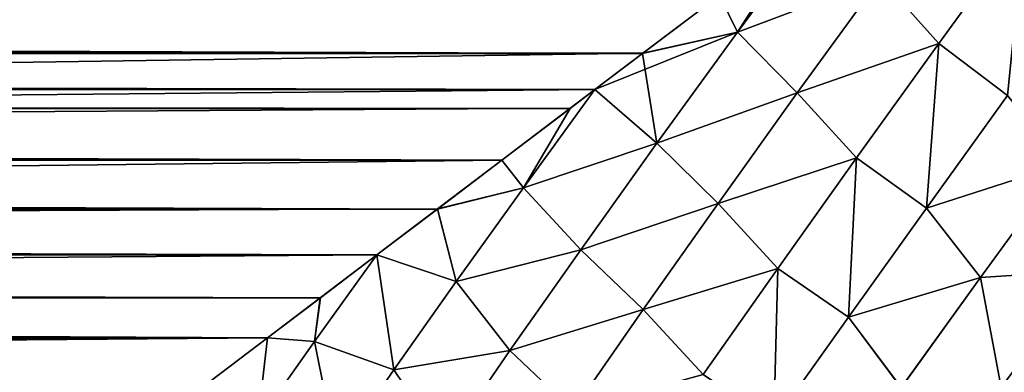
# Model space of a CAD drawing. Header units: metres. Extents: x -109 to 109, y -505 to 40.
# Tile 294 of 331: x 58 to 66, y -54 to -51. Entities that reach past the tile are written whole.
import ezdxf

# ---------------------------------------------------------------- set-up
doc = ezdxf.new("R2010")
doc.units = ezdxf.units.M
doc.layers.add('solid_K244224000C74', color=7, linetype='CONTINUOUS')

msp = doc.modelspace()

# ---------------------------------------------------------------- linework, layer by layer
at = {"layer": 'solid_K244224000C74'}
for points in [[(63.708946, -51.101528, 11.908916), (64.403084, -50.160843, 12.626915), (63.562004, -50.797768, 12.139348)], [(64.880562, -50.659, 12.331931), (64.403084, -50.160843, 12.626915), (63.708946, -51.101528, 11.908916)], [(63.708988, -51.101505, -11.908935), (64.223473, -50.296883, -12.527089), (64.403107, -50.16082, -12.626931)], [(64.880569, -50.659, -12.331936), (63.708988, -51.101505, -11.908935), (64.403107, -50.16082, -12.626931)], [(64.880562, -50.659, 12.331931), (65.359406, -51.192158, 12.141637), (66.061714, -50.227787, 12.756071)], [(64.880569, -50.659, -12.331936), (66.061722, -50.227783, -12.756073), (65.359406, -51.192162, -12.141639)], [(65.359406, -51.192162, -12.141639), (66.061722, -50.227783, -12.756073), (65.922874, -51.619648, -12.14113)], [(65.92276, -51.619801, 12.141029), (66.061714, -50.227787, 12.756071), (65.359406, -51.192158, 12.141637)], [(63.562004, -50.797768, 12.139348), (11.404876, -50.306965, 12.519601), (10.305137, -51.230721, 11.776773)], [(63.708988, -51.101505, -11.908935), (63.560459, -50.798946, -12.138395), (64.223473, -50.296883, -12.527089)], [(64.198959, -51.597198, 11.641795), (64.880562, -50.659, 12.331931), (63.708946, -51.101528, 11.908916)], [(64.880569, -50.659, -12.331936), (64.198982, -51.597198, -11.641795), (63.708988, -51.101505, -11.908935)], [(64.198959, -51.597198, 11.641795), (65.359406, -51.192158, 12.141637), (64.880562, -50.659, 12.331931)], [(64.880569, -50.659, -12.331936), (65.359406, -51.192162, -12.141639), (64.198982, -51.597198, -11.641795)], [(-63.560471, -50.798939, -12.138402), (63.560459, -50.798946, -12.138395), (62.931797, -51.274845, -11.738296)], [(-62.931808, -51.274837, -11.738302), (-63.560471, -50.798939, -12.138402), (62.931797, -51.274845, -11.738296)], [(62.933437, -51.27359, 11.739393), (63.562004, -50.797768, 12.139348), (10.305137, -51.230721, 11.776773)], [(63.708988, -51.101505, -11.908935), (62.931797, -51.274845, -11.738296), (63.560459, -50.798946, -12.138395)], [(63.708946, -51.101528, 11.908916), (63.562004, -50.797768, 12.139348), (62.933437, -51.27359, 11.739393)], [(63.708946, -51.101528, 11.908916), (62.933437, -51.27359, 11.739393), (62.540699, -51.571087, 11.472234)], [(63.047604, -52.010612, 11.140158), (63.708946, -51.101528, 11.908916), (62.540699, -51.571087, 11.472234)], [(63.708988, -51.101505, -11.908935), (63.047619, -52.010601, -11.140169), (62.931797, -51.274845, -11.738296)], [(64.198959, -51.597198, 11.641795), (63.708946, -51.101528, 11.908916), (63.047604, -52.010612, 11.140158)], [(64.198982, -51.597198, -11.641795), (63.047619, -52.010601, -11.140169), (63.708988, -51.101505, -11.908935)], [(62.933437, -51.27359, 11.739393), (10.305137, -51.230721, 11.776773), (9.074353, -52.066563, 10.995051)], [(64.198959, -51.597198, 11.641795), (64.68412, -52.129314, 11.478329), (65.359406, -51.192158, 12.141637)], [(64.198982, -51.597198, -11.641795), (65.359406, -51.192162, -12.141639), (64.684128, -52.129318, -11.478325)], [(65.257599, -52.541157, 11.523782), (65.359406, -51.192158, 12.141637), (64.68412, -52.129314, 11.478329)], [(64.684128, -52.129318, -11.478325), (65.359406, -51.192162, -12.141639), (65.257744, -52.540977, -11.523906)], [(65.257599, -52.541157, 11.523782), (65.92276, -51.619801, 12.141029), (65.359406, -51.192158, 12.141637)], [(65.359406, -51.192162, -12.141639), (65.922874, -51.619648, -12.14113), (65.257744, -52.540977, -11.523906)], [(-62.931808, -51.274837, -11.738302), (62.931797, -51.274845, -11.738296), (62.54073, -51.571072, -11.472248)], [(-62.540726, -51.571072, -11.472247), (-62.931808, -51.274837, -11.738302), (62.54073, -51.571072, -11.472248)], [(62.540699, -51.571087, 11.472234), (62.933437, -51.27359, 11.739393), (9.074353, -52.066563, 10.995051)], [(63.047619, -52.010601, -11.140169), (62.54073, -51.571072, -11.472248), (62.931797, -51.274845, -11.738296)], [(-62.540726, -51.571072, -11.472247), (62.54073, -51.571072, -11.472248), (62.337696, -51.724876, -11.328591)], [(-62.337704, -51.724873, -11.328598), (-62.540726, -51.571072, -11.472247), (62.337696, -51.724876, -11.328591)], [(62.339432, -51.72356, 11.32984), (62.540699, -51.571087, 11.472234), (9.074353, -52.066563, 10.995051)], [(61.778679, -52.148132, 10.91234), (62.540699, -51.571087, 11.472234), (62.339432, -51.72356, 11.32984)], [(61.954128, -52.374016, 10.695785), (62.540699, -51.571087, 11.472234), (61.778679, -52.148132, 10.91234)], [(63.047604, -52.010612, 11.140158), (62.540699, -51.571087, 11.472234), (61.954128, -52.374016, 10.695785)], [(61.954151, -52.374001, -10.695803), (62.337696, -51.724876, -11.328591), (62.54073, -51.571072, -11.472248)], [(63.047619, -52.010601, -11.140169), (61.954151, -52.374001, -10.695803), (62.54073, -51.571072, -11.472248)], [(63.549797, -52.503021, 10.902563), (64.198959, -51.597198, 11.641795), (63.047604, -52.010612, 11.140158)], [(64.198982, -51.597198, -11.641795), (63.549793, -52.503036, -10.902556), (63.047619, -52.010601, -11.140169)], [(64.198982, -51.597198, -11.641795), (64.684128, -52.129318, -11.478325), (63.549793, -52.503036, -10.902556)], [(63.549797, -52.503021, 10.902563), (64.68412, -52.129314, 11.478329), (64.198959, -51.597198, 11.641795)], [(66.379166, -52.181007, 12.165945), (65.92276, -51.619801, 12.141029), (65.257599, -52.541157, 11.523782)], [(65.257744, -52.540977, -11.523906), (65.922874, -51.619648, -12.14113), (66.379128, -52.181061, -12.165915)], [(-62.337704, -51.724873, -11.328598), (62.337696, -51.724876, -11.328591), (61.776863, -52.149498, -10.910942)], [(-61.776875, -52.149494, -10.91095), (-62.337704, -51.724873, -11.328598), (61.776863, -52.149498, -10.910942)], [(61.778679, -52.148132, 10.91234), (62.339432, -51.72356, 11.32984), (9.074353, -52.066563, 10.995051)], [(61.954151, -52.374001, -10.695803), (61.776863, -52.149498, -10.910942), (62.337696, -51.724876, -11.328591)], [(62.424484, -52.881424, 10.322162), (63.047604, -52.010612, 11.140158), (61.954128, -52.374016, 10.695785)], [(63.047619, -52.010601, -11.140169), (62.424507, -52.88142, -10.322175), (61.954151, -52.374001, -10.695803)], [(63.549797, -52.503021, 10.902563), (63.047604, -52.010612, 11.140158), (62.424484, -52.881424, 10.322162)], [(63.549793, -52.503036, -10.902556), (62.424507, -52.88142, -10.322175), (63.047619, -52.010601, -11.140169)], [(61.778679, -52.148132, 10.91234), (9.074353, -52.066563, 10.995051), (7.778456, -52.770588, 10.237834)], [(63.549793, -52.503036, -10.902556), (64.684128, -52.129318, -11.478325), (64.038734, -53.035065, -10.76557)], [(63.549797, -52.503021, 10.902563), (64.03875, -53.035049, 10.765578), (64.68412, -52.129314, 11.478329)], [(64.038734, -53.035065, -10.76557), (64.684128, -52.129318, -11.478325), (64.61834, -53.433952, -10.85859)], [(64.61821, -53.434135, 10.858441), (64.68412, -52.129314, 11.478329), (64.03875, -53.035049, 10.765578)], [(64.61821, -53.434135, 10.858441), (65.257599, -52.541157, 11.523782), (64.68412, -52.129314, 11.478329)], [(64.684128, -52.129318, -11.478325), (65.257744, -52.540977, -11.523906), (64.61834, -53.433952, -10.85859)], [(-61.776875, -52.149494, -10.91095), (61.776863, -52.149498, -10.910942), (61.249107, -52.549072, -10.487084)], [(-61.249119, -52.549065, -10.487092), (-61.776875, -52.149494, -10.91095), (61.249107, -52.549072, -10.487084)], [(61.250965, -52.547668, 10.488631), (61.778679, -52.148132, 10.91234), (7.778456, -52.770588, 10.237834)], [(61.954151, -52.374001, -10.695803), (61.249107, -52.549072, -10.487084), (61.776863, -52.149498, -10.910942)], [(61.954128, -52.374016, 10.695785), (61.778679, -52.148132, 10.91234), (61.250965, -52.547668, 10.488631)], [(65.702728, -53.109802, 11.567936), (66.379166, -52.181007, 12.165945), (65.257599, -52.541157, 11.523782)], [(65.257744, -52.540977, -11.523906), (66.379128, -52.181061, -12.165915), (65.702698, -53.109852, -11.567897)], [(65.702698, -53.109852, -11.567897), (66.379128, -52.181061, -12.165915), (66.578392, -53.051445, -12.110989)], [(66.578423, -53.051399, 12.111018), (66.379166, -52.181007, 12.165945), (65.702728, -53.109802, 11.567936)], [(61.954151, -52.374001, -10.695803), (61.402569, -53.141251, -9.876312), (61.249107, -52.549072, -10.487084)], [(61.402527, -53.141262, 9.876294), (61.954128, -52.374016, 10.695785), (61.250965, -52.547668, 10.488631)], [(62.424484, -52.881424, 10.322162), (61.954128, -52.374016, 10.695785), (61.402527, -53.141262, 9.876294)], [(62.424507, -52.88142, -10.322175), (61.402569, -53.141251, -9.876312), (61.954151, -52.374001, -10.695803)], [(62.936333, -53.37151, 10.114254), (63.549797, -52.503021, 10.902563), (62.424484, -52.881424, 10.322162)], [(63.549793, -52.503036, -10.902556), (62.93634, -53.371521, -10.114251), (62.424507, -52.88142, -10.322175)], [(62.936333, -53.37151, 10.114254), (64.03875, -53.035049, 10.765578), (63.549797, -52.503021, 10.902563)], [(63.549793, -52.503036, -10.902556), (64.038734, -53.035065, -10.76557), (62.93634, -53.371521, -10.114251)], [(65.702728, -53.109802, 11.567936), (65.257599, -52.541157, 11.523782), (64.61821, -53.434135, 10.858441)], [(64.61834, -53.433952, -10.85859), (65.257744, -52.540977, -11.523906), (65.702698, -53.109852, -11.567897)], [(-61.249119, -52.549065, -10.487092), (61.249107, -52.549072, -10.487084), (60.753345, -52.924812, -10.057775)], [(-60.753345, -52.924812, -10.057775), (-61.249119, -52.549065, -10.487092), (60.753345, -52.924812, -10.057775)], [(60.753258, -52.92487, 10.057707), (61.250965, -52.547668, 10.488631), (7.778456, -52.770588, 10.237834)], [(61.402527, -53.141262, 9.876294), (61.250965, -52.547668, 10.488631), (60.753258, -52.92487, 10.057707)], [(61.402569, -53.141251, -9.876312), (60.753345, -52.924812, -10.057775), (61.249107, -52.549072, -10.487084)], [(60.753258, -52.92487, 10.057707), (7.778456, -52.770588, 10.237834), (6.46726, -53.332298, 9.553766)], [(-60.753345, -52.924812, -10.057775), (60.753345, -52.924812, -10.057775), (60.28952, -53.275772, -9.626288)], [(-60.289528, -53.275764, -9.626298), (-60.753345, -52.924812, -10.057775), (60.28952, -53.275772, -9.626288)], [(60.291378, -53.274353, 9.628096), (60.753258, -52.92487, 10.057707), (6.46726, -53.332298, 9.553766)], [(60.242031, -53.631969, 9.173473), (60.753258, -52.92487, 10.057707), (60.291378, -53.274353, 9.628096)], [(60.891693, -53.865871, 9.016553), (60.753258, -52.92487, 10.057707), (60.242031, -53.631969, 9.173473)], [(60.242058, -53.631943, -9.1735), (60.28952, -53.275772, -9.626288), (60.753345, -52.924812, -10.057775)], [(60.891705, -53.865871, -9.016553), (60.242058, -53.631943, -9.1735), (60.753345, -52.924812, -10.057775)], [(60.891693, -53.865871, 9.016553), (61.402527, -53.141262, 9.876294), (60.753258, -52.92487, 10.057707)], [(61.402569, -53.141251, -9.876312), (60.891705, -53.865871, -9.016553), (60.753345, -52.924812, -10.057775)], [(61.84388, -53.70797, 9.455777), (62.424484, -52.881424, 10.322162), (61.402527, -53.141262, 9.876294)], [(62.424507, -52.88142, -10.322175), (61.84391, -53.707966, -9.455787), (61.402569, -53.141251, -9.876312)], [(62.936333, -53.37151, 10.114254), (62.424484, -52.881424, 10.322162), (61.84388, -53.70797, 9.455777)], [(62.93634, -53.371521, -10.114251), (61.84391, -53.707966, -9.455787), (62.424507, -52.88142, -10.322175)], [(62.936333, -53.37151, 10.114254), (63.426594, -53.904438, 10.00304), (64.03875, -53.035049, 10.765578)], [(62.93634, -53.371521, -10.114251), (64.038734, -53.035065, -10.76557), (63.426594, -53.904449, -10.003035)], [(64.00753, -54.294373, 10.144245), (64.03875, -53.035049, 10.765578), (63.426594, -53.904438, 10.00304)], [(63.426594, -53.904449, -10.003035), (64.038734, -53.035065, -10.76557), (64.007675, -54.294167, -10.144429)], [(64.00753, -54.294373, 10.144245), (64.61821, -53.434135, 10.858441), (64.03875, -53.035049, 10.765578)], [(64.038734, -53.035065, -10.76557), (64.61834, -53.433952, -10.85859), (64.007675, -54.294167, -10.144429)], [(65.049896, -54.011066, 10.919878), (65.702728, -53.109802, 11.567936), (64.61821, -53.434135, 10.858441)], [(64.61834, -53.433952, -10.85859), (65.702698, -53.109852, -11.567897), (65.049843, -54.011131, -10.919833)], [(65.049843, -54.011131, -10.919833), (65.702698, -53.109852, -11.567897), (65.870346, -54.00869, -11.493977)], [(65.870377, -54.008648, 11.494013), (65.702728, -53.109802, 11.567936), (65.049896, -54.011066, 10.919878)], [(65.702698, -53.109852, -11.567897), (66.578392, -53.051445, -12.110989), (65.870346, -54.00869, -11.493977)], [(65.870377, -54.008648, 11.494013), (66.578423, -53.051399, 12.111018), (65.702728, -53.109802, 11.567936)], [(65.870346, -54.00869, -11.493977), (66.578392, -53.051445, -12.110989), (66.243675, -54.543575, -11.75448)], [(65.870377, -54.008648, 11.494013), (66.789146, -53.823307, 12.208987), (66.578423, -53.051399, 12.111018)], [(61.84388, -53.70797, 9.455777), (61.402527, -53.141262, 9.876294), (60.891693, -53.865871, 9.016553)], [(61.84391, -53.707966, -9.455787), (60.891705, -53.865871, -9.016553), (61.402569, -53.141251, -9.876312)], [(-60.289528, -53.275764, -9.626298), (60.28952, -53.275772, -9.626288), (59.855919, -53.604218, -9.192046)], [(-59.855927, -53.60421, -9.192056), (-60.289528, -53.275764, -9.626298), (59.855919, -53.604218, -9.192046)], [(59.857735, -53.602837, 9.193939), (6.46726, -53.332298, 9.553766), (5.178666, -53.759396, 8.975399)], [(59.857735, -53.602837, 9.193939), (60.291378, -53.274353, 9.628096), (6.46726, -53.332298, 9.553766)], [(60.242058, -53.631943, -9.1735), (59.855919, -53.604218, -9.192046), (60.28952, -53.275772, -9.626288)], [(60.242031, -53.631969, 9.173473), (60.291378, -53.274353, 9.628096), (59.857735, -53.602837, 9.193939)], [(62.362751, -54.196701, 9.277309), (62.936333, -53.37151, 10.114254), (61.84388, -53.70797, 9.455777)], [(62.93634, -53.371521, -10.114251), (62.362762, -54.196712, -9.2773), (61.84391, -53.707966, -9.455787)], [(62.362751, -54.196701, 9.277309), (63.426594, -53.904438, 10.00304), (62.936333, -53.37151, 10.114254)], [(62.93634, -53.371521, -10.114251), (63.426594, -53.904449, -10.003035), (62.362762, -54.196712, -9.2773)], [(65.049896, -54.011066, 10.919878), (64.61821, -53.434135, 10.858441), (64.00753, -54.294373, 10.144245)], [(64.007675, -54.294167, -10.144429), (64.61834, -53.433952, -10.85859), (65.049843, -54.011131, -10.919833)], [(-59.855927, -53.60421, -9.192056), (59.855919, -53.604218, -9.192046), (59.074062, -54.196106, -8.320025)], [(-59.07407, -54.196098, -8.320036), (-59.855927, -53.60421, -9.192056), (59.074062, -54.196106, -8.320025)], [(59.857735, -53.602837, 9.193939), (5.178666, -53.759396, 8.975399), (3.936997, -54.068054, 8.519736)], [(59.07571, -54.194859, 8.322), (59.857735, -53.602837, 9.193939), (3.936997, -54.068054, 8.519736)], [(59.776279, -54.290817, -8.251691), (59.074062, -54.196106, -8.320025), (59.855919, -53.604218, -9.192046)], [(59.776237, -54.290833, 8.25165), (59.857735, -53.602837, 9.193939), (59.07571, -54.194859, 8.322)], [(59.776237, -54.290833, 8.25165), (60.242031, -53.631969, 9.173473), (59.857735, -53.602837, 9.193939)], [(60.424908, -54.542072, 8.118386), (60.242031, -53.631969, 9.173473), (59.776237, -54.290833, 8.25165)], [(60.242058, -53.631943, -9.1735), (59.776279, -54.290817, -8.251691), (59.855919, -53.604218, -9.192046)], [(60.424934, -54.542076, -8.118401), (59.776279, -54.290817, -8.251691), (60.242058, -53.631943, -9.1735)], [(60.424908, -54.542072, 8.118386), (60.891693, -53.865871, 9.016553), (60.242031, -53.631969, 9.173473)], [(60.891705, -53.865871, -9.016553), (60.424934, -54.542076, -8.118401), (60.242058, -53.631943, -9.1735)], [(61.30962, -54.483604, 8.542154), (61.84388, -53.70797, 9.455777), (60.891693, -53.865871, 9.016553)], [(61.84391, -53.707966, -9.455787), (61.309628, -54.483608, -8.542153), (60.891705, -53.865871, -9.016553)], [(62.362751, -54.196701, 9.277309), (61.84388, -53.70797, 9.455777), (61.30962, -54.483604, 8.542154)], [(62.362762, -54.196712, -9.2773), (61.309628, -54.483608, -8.542153), (61.84391, -53.707966, -9.455787)], [(65.870377, -54.008648, 11.494013), (66.243256, -54.544136, 11.754113), (66.789146, -53.823307, 12.208987)], [(61.30962, -54.483604, 8.542154), (60.891693, -53.865871, 9.016553), (60.424908, -54.542072, 8.118386)], [(61.309628, -54.483608, -8.542153), (60.424934, -54.542076, -8.118401), (60.891705, -53.865871, -9.016553)]]:
    msp.add_3dface(points, dxfattribs=at)

doc.saveas('drawing.dxf')
